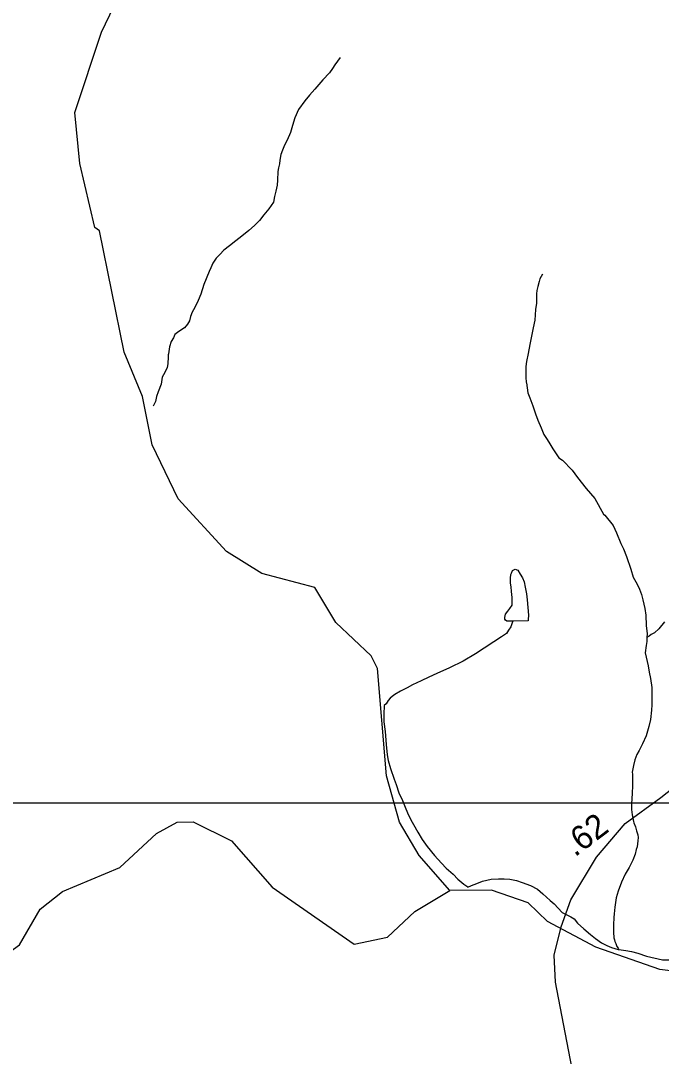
# Model space of a CAD drawing. Extents: x 2126262 to 2293712, y 749403 to 919119.
# Drawn here: x 2206690 to 2210024, y 806453 to 811845 of the extents above; entities that cross this region are included whole.
import ezdxf

# ---------------------------------------------------------------- set-up
doc = ezdxf.new("R2010")
doc.units = 0
for name, color, linetype in [('Exist Hydrographic Creek Single Shore', 7, 'Continuous'), ('Exist Hydrographic Misc Water Feature', 7, 'Continuous'), ('Exist Road Secondary Mileage Hundredths English Label', 7, 'Continuous'), ('Exist Road Secondary Type 51 Attributed', 7, 'Continuous'), ('Map Preparation Inset Cut Line', 7, 'Continuous')]:
    doc.layers.add(name, color=color, linetype=linetype)

msp = doc.modelspace()

# ---------------------------------------------------------------- linework, layer by layer
at = {"layer": 'Exist Hydrographic Creek Single Shore'}
for points in [[(2205186.5, 806700.1), (2205651.6, 806851.3), (2205884.5, 806961.3), (2206125.7, 806962.8), (2206351.6, 806922.1), (2206575.6, 806956.9), (2206683.6, 807033.4), (2206790.7, 807218.1), (2206906.5, 807310.8), (2207205.7, 807435.9), (2207395.6, 807612.4), (2207503.6, 807672.5), (2207587.5, 807674.1), (2207787.6, 807574.8), (2207997.6, 807334.2), (2208424.5, 807036.8), (2208599.6, 807072.6), (2208740.5, 807207.5), (2208922.6, 807315.2)], [(2211826.5, 805369.1), (2211817.5, 805536.6), (2211783.4, 805645.5), (2211614.5, 805836), (2211496.6, 806068.1), (2211354.5, 806215.3), (2211243.6, 806591.6), (2211184.5, 806691.2), (2210865.6, 806979.9), (2210790.6, 807020.8), (2210441.6, 806850.8), (2210016.5, 806905.5), (2209682.5, 807020.7), (2209431.5, 807153.8), (2209331.7, 807251), (2209139.5, 807317.3), (2208922.6, 807315.2)]]:
    msp.add_lwpolyline(points, dxfattribs=at)
at = {"layer": 'Exist Hydrographic Misc Water Feature'}
for points in [[(2207322.6, 809887.3), (2207228.7, 810118.8), (2207099.7, 810751.3), (2207074.7, 810768.2), (2206997.6, 811101.1), (2206970.7, 811367.3), (2207109.8, 811784.4), (2207281.6, 812144.9), (2207263.8, 812394.6), (2207220.7, 812585.8), (2207400.7, 812979), (2207433.7, 813086.6), (2207415.7, 813260.8), (2207272.8, 813476.9), (2207171.7, 813593.9)], [(2208352.1, 811653.8), (2208338.3, 811633.7), (2208324.2, 811615.6), (2208312.5, 811595.5), (2208296.5, 811573.4), (2208262.9, 811537.2), (2208221.3, 811488.9), (2208193.6, 811456.7), (2208167.7, 811426.6), (2208136, 811382.4), (2208116.3, 811338.3), (2208104.6, 811298.2), (2208094.7, 811262.2), (2208077.1, 811222), (2208063.4, 811196), (2208051.5, 811169.8), (2208043.5, 811147.9), (2208037.7, 811117.8), (2208036.1, 811099.8), (2208032, 811077.8), (2208028.3, 811059.8), (2208026.5, 811013.8), (2208024.8, 810987.8), (2208017, 810957.7), (2208011.1, 810929.7), (2208005.3, 810899.6), (2207981.6, 810865.5), (2207955.7, 810833.4), (2207932.1, 810805.2), (2207906.3, 810779), (2207876.4, 810752.8), (2207840.5, 810722.6), (2207808.7, 810698.4), (2207777.1, 810672.1), (2207747, 810650), (2207725.2, 810627.8), (2207707.6, 810607.7), (2207689.6, 810581.6), (2207679.7, 810557.5), (2207670.1, 810539.5), (2207642.2, 810471.3), (2207626.8, 810421.2), (2207613.1, 810387.2), (2207595.2, 810351), (2207581.5, 810327), (2207573.5, 810304.9), (2207567.8, 810282.8), (2207557.7, 810264.8), (2207542.1, 810244.7), (2207512, 810226.5), (2207492.3, 810210.4), (2207484.3, 810194.3), (2207472.6, 810174.3), (2207464.8, 810146.2), (2207459.1, 810110.1), (2207457, 810104.1), (2207457, 810094.1), (2207455.2, 810058.2), (2207451.5, 810038.2), (2207439.6, 810012.1), (2207425.9, 809988), (2207420.1, 809951.9), (2207404.3, 809911.9), (2207396.5, 809887.8), (2207390.8, 809861.8), (2207378.7, 809837.7)], [(2209405.2, 810525.4), (2209391.5, 810501.3), (2209387.8, 810487.3), (2209381.9, 810461.3), (2209376.1, 810439.2), (2209374.1, 810423.2), (2209374.3, 810395.2), (2209374.5, 810373.2), (2209368.7, 810341.2), (2209366.7, 810313.2), (2209365, 810285.2), (2209357.3, 810245.2), (2209349.5, 810211.1), (2209340, 810159.1), (2209330.2, 810111.1), (2209322.6, 810071), (2209318.7, 810045), (2209318.7, 810025), (2209319.1, 810011), (2209319.1, 809986.9), (2209321.4, 809963), (2209323.2, 809959), (2209329.8, 809907.1), (2209339.8, 809881.1), (2209356, 809839.3), (2209368.5, 809797.4), (2209380.6, 809765.5), (2209398.9, 809725.7), (2209413, 809689.7), (2209429.2, 809663.8), (2209443.6, 809641.9), (2209459.6, 809616.1), (2209490.1, 809568.3), (2209510, 809556.4), (2209560.3, 809504.8), (2209588.6, 809467), (2209633, 809409.3), (2209677.3, 809357.6), (2209723.7, 809276), (2209729.8, 809270.1), (2209774.3, 809216.4), (2209790.5, 809178.5), (2209812.9, 809122.7), (2209827, 809094.8), (2209843.2, 809054.9), (2209865.8, 808989.1), (2209878.1, 808947.2), (2209898.2, 808911.3), (2209910.5, 808885.5), (2209920.7, 808857.5), (2209928.7, 808829.6), (2209939.2, 808783.7), (2209943.3, 808749.7), (2209945.8, 808695.8), (2209950.1, 808651.8), (2209948.2, 808633.8)], [(2208922.6, 807315.2), (2208763.7, 807498.9), (2208661.6, 807671.6), (2208593.7, 807912.4), (2208547.5, 808471.1), (2208514.5, 808537.3), (2208329.6, 808711.7), (2208220.7, 808894.4), (2207944.7, 808965.8), (2207760.6, 809081), (2207508.6, 809355.2), (2207373.6, 809636.8), (2207322.6, 809887.3)], [(2209251.9, 808719), (2209219.9, 808718.8), (2209213.7, 808722.7), (2209209.8, 808728.7), (2209209.8, 808736.7), (2209213.5, 808754.7), (2209225.6, 808770.8), (2209235.2, 808784.8), (2209247.3, 808800.9), (2209246.9, 808840.9), (2209244.7, 808872.9), (2209242.4, 808896.8), (2209238.5, 808916.8), (2209238.3, 808942.8), (2209240.4, 808960.8), (2209244.1, 808968.8), (2209250, 808982.9), (2209256, 808984.9), (2209264, 808989), (2209278.1, 808983.1), (2209290.2, 808963.1), (2209302.3, 808943.3), (2209310.5, 808923.3), (2209314.6, 808895.4), (2209318.7, 808877.4), (2209322.8, 808861.4), (2209325.1, 808829.5), (2209329.4, 808789.4), (2209331.6, 808769.5), (2209333.5, 808747.5), (2209331.8, 808729.5), (2209331.8, 808719.5), (2209251.9, 808719)], [(2209251.9, 808719), (2209248, 808709), (2209240, 808688.9), (2209228.3, 808670.8), (2209218.2, 808654.8), (2209192.6, 808636.6), (2209152.6, 808610.3), (2209102.8, 808578), (2209057.1, 808547.7), (2208993.3, 808509.2), (2208921.5, 808474.7), (2208855.7, 808446.3), (2208814.1, 808426.1), (2208774.3, 808407.8), (2208728.4, 808387.5), (2208700.5, 808371.3), (2208666.4, 808353.1), (2208636.7, 808336.9), (2208622.8, 808326.7), (2208612.7, 808316.7), (2208603.1, 808304.6), (2208591, 808288.6), (2208580.9, 808278.5)], [(2210041.5, 808714.4), (2210011.8, 808678.2), (2209988, 808658), (2209972, 808648), (2209960.1, 808639.9), (2209948.2, 808633.8)], [(2209948.2, 808633.8), (2209948.2, 808611.8), (2209944.5, 808591.8), (2209940.8, 808553.8), (2209955.2, 808485.9), (2209961.5, 808452), (2209967.5, 808420), (2209974, 808372.1), (2209974.3, 808338.1), (2209974.5, 808282.1), (2209972.8, 808254.1), (2209967.1, 808206.1), (2209959.3, 808170), (2209945.8, 808121.9), (2209926.1, 808079.8), (2209908.2, 808045.7), (2209896.3, 808023.6), (2209886.5, 807995.6), (2209878.7, 807967.5), (2209873, 807931.5), (2209875, 807921.5), (2209873.6, 807861.5), (2209871.7, 807823.5), (2209870.1, 807793.5), (2209868.2, 807767.5), (2209868.2, 807737.6), (2209872.5, 807709.6), (2209878.7, 807675.7), (2209880.8, 807667.7), (2209889, 807647.7), (2209895.1, 807625.8), (2209901.3, 807605.8), (2209903.3, 807591.8), (2209901.5, 807573.8), (2209897.8, 807543.8), (2209893.7, 807529.8), (2209887.9, 807505.8), (2209876.2, 807473.7), (2209856.6, 807435.6), (2209836.7, 807401.4), (2209817, 807359.3), (2209799.3, 807313.2), (2209789.5, 807277.2), (2209781.7, 807229.2), (2209778, 807195.1), (2209776.2, 807175.1), (2209774.5, 807137.1), (2209774.5, 807123.1), (2209774.7, 807109.1), (2209774.7, 807093.2), (2209777, 807075.1), (2209777, 807069.1), (2209781.1, 807059.2), (2209782.9, 807051.2), (2209787.2, 807039.3), (2209793.2, 807025.3), (2209799.3, 807015.3), (2209803.2, 807009.4)], [(2208580.9, 808278.5), (2208579.5, 808234.5), (2208579.7, 808194.5), (2208586.1, 808144.6), (2208592.6, 808076.7), (2208596.7, 808022.7), (2208603.1, 807992.8), (2208615.2, 807950.9), (2208633.8, 807895), (2208644.1, 807867.1), (2208658.2, 807825.2), (2208676.5, 807785.3), (2208690.8, 807749.4), (2208702.9, 807719.6), (2208721, 807683.7), (2208733.3, 807659.8), (2208757.5, 807619.9), (2208779.8, 807582.1), (2208806.1, 807544.3), (2208844.2, 807498.6), (2208880.5, 807458.9), (2208904.7, 807433.1), (2208941, 807401.3), (2208965.2, 807375.5), (2208995.3, 807349.7), (2209011.5, 807337.8), (2209017.5, 807333.8)], [(2209017.5, 807333.8), (2209035.3, 807341.9), (2209063.2, 807352.1), (2209093.4, 807364.4), (2209139.1, 807374.7), (2209177, 807376.9), (2209206.9, 807377.1), (2209235, 807375.3), (2209270.9, 807367.6), (2209299.2, 807357.8), (2209343.3, 807342.1), (2209379.2, 807322.3), (2209407.5, 807298.6), (2209445.8, 807264.8), (2209465.7, 807246.9), (2209508.2, 807201.3), (2209552.3, 807179.6), (2209570.3, 807167.7), (2209588.6, 807145.8), (2209620.7, 807116.1), (2209655, 807086.3), (2209681, 807066.5), (2209713.2, 807042.8), (2209741.3, 807028.9), (2209765.3, 807019.1), (2209799.3, 807009.3), (2209803.2, 807009.4)], [(2209803.2, 807009.4), (2209815.3, 807007.4), (2209839.5, 807003.6), (2209869.5, 806997.8), (2209901.5, 806990.1), (2209947.6, 806974.4), (2210029.8, 806954.9), (2210061.8, 806955.2), (2210085.8, 806947.3), (2210109.8, 806935.5), (2210133.8, 806923.6), (2210155.7, 806915.8), (2210179.7, 806914)]]:
    msp.add_lwpolyline(points, dxfattribs=at)
at = {"layer": 'Exist Road Secondary Type 51 Attributed'}
msp.add_lwpolyline([(2209718.4, 805858.6), (2209677.6, 805958.2), (2209630.6, 806065.6), (2209566.4, 806350.5), (2209473.8, 806839.4), (2209466.8, 806979), (2209502.4, 807126.3), (2209552.6, 807267.4), (2209687.3, 807490.2), (2209836.6, 807664.7), (2210022.1, 807800.2), (2210343.8, 808055.1), (2210563.6, 808248.5), (2210731, 808402.1), (2210858.3, 808543.5)], dxfattribs=at)
at = {"layer": 'Map Preparation Inset Cut Line'}
msp.add_lwpolyline([(2224442, 807770.9), (2205436.6, 807770.9), (2205436.6, 794867.7), (2224442, 794867.7)], close=True, dxfattribs=at)

# ---------------------------------------------------------------- texts
at = {"layer": 'Exist Road Secondary Mileage Hundredths English Label'}
msp.add_text('.62', height=125, rotation=37.1703, dxfattribs=at).set_placement((2209574.3, 807487.6))

doc.saveas('drawing.dxf')
